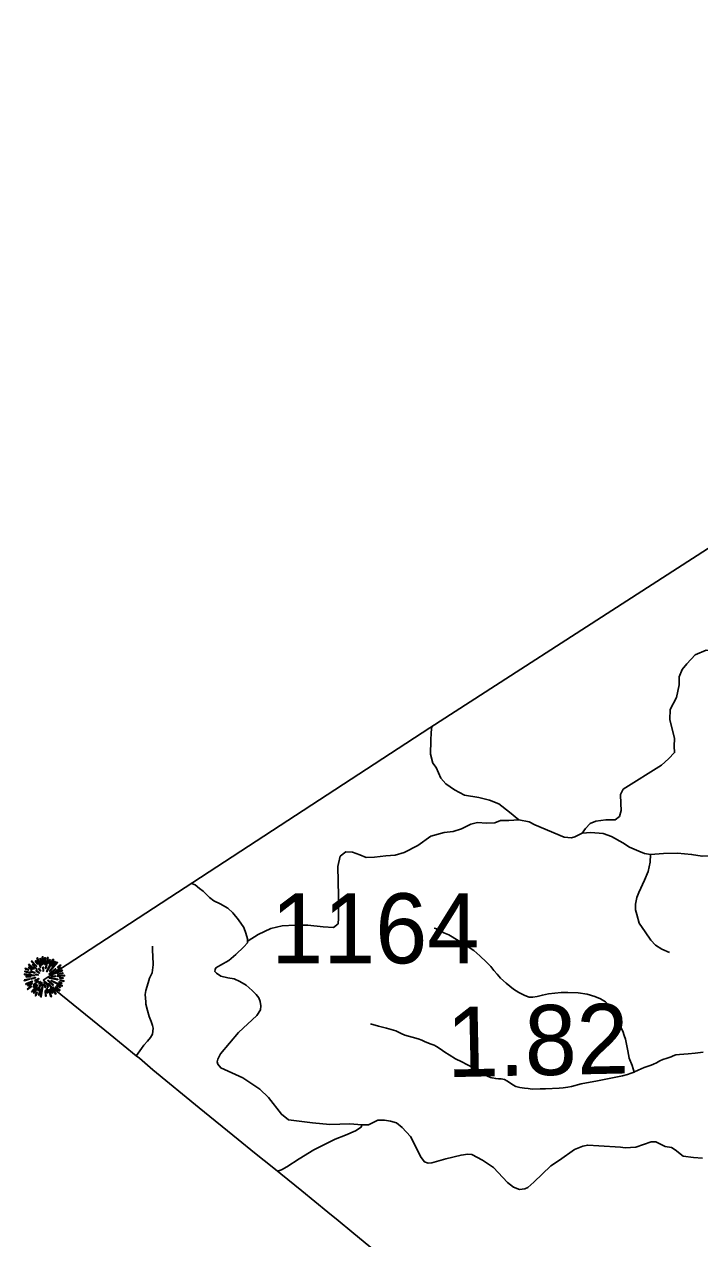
# Model space of a CAD drawing. Extents: x 1248089 to 1457196, y 820910 to 988753.
# Drawn here: x 1248089 to 1252912, y 869456 to 878127 of the extents above; entities that cross this region are included whole.
import ezdxf

# ---------------------------------------------------------------- set-up
doc = ezdxf.new("R2010")
doc.units = 0
for name, color, linetype in [('Exist Boundary Political CountyLine', 7, 'Continuous'), ('Exist Geographical Mountain Summit CELL', 7, 'Continuous'), ('Exist Hydrographic Misc Water Feature', 7, 'Continuous'), ('Exist Road Non-System Type 51', 7, 'Continuous'), ('Exist Road Secondary Type 41 Attributed', 7, 'Continuous'), ('Prop GRAU CAT1 Cell', 7, 'Continuous'), ('Prop Lane Lines', 7, 'Continuous')]:
    doc.layers.add(name, color=color, linetype=linetype)

msp = doc.modelspace()

# ---------------------------------------------------------------- linework, layer by layer
at = {"layer": 'Exist Boundary Political CountyLine'}
for points in [[(1272087, 895656.9), (1271079.1, 894111.7), (1270645.1, 893445.4), (1270071.1, 892564.9), (1269839.1, 892211.5), (1269310.1, 891393.6), (1268930.1, 890815.9), (1268447.1, 890082.3), (1267988.1, 889388.8), (1267175.1, 888170.6), (1266759.1, 887546.2), (1266505.1, 887165.9), (1265873.1, 886219.1), (1264802.2, 884614.3), (1263985.2, 883390.3), (1262147.2, 880635.4), (1261769.2, 880069.6), (1260071.2, 878960.9), (1254161.3, 875151.2), (1250985.3, 873104.2), (1248224.3, 871303)], [(1248224.3, 871303), (1248701.3, 870914), (1248889.3, 870760.9), (1248912.3, 870744.4), (1248988.3, 870677.6), (1249007.3, 870661.7), (1249338.4, 870390.9), (1249616.4, 870163.7), (1249732.4, 870069.1), (1249871.4, 869959.7), (1250070.4, 869799), (1250256.4, 869646.5), (1250330.4, 869585.5), (1250427.4, 869505.7), (1250806.4, 869194.4)]]:
    msp.add_lwpolyline(points, dxfattribs=at)
at = {"layer": 'Exist Geographical Mountain Summit CELL'}
for points in [[(1248139.3, 871436.1), (1248175.3, 871398.7), (1248178.6, 871401.2), (1248143.4, 871440.9)], [(1248166.9, 871437.6), (1248182.6, 871415.8), (1248184.4, 871417.2), (1248171, 871441.6)], [(1248177.8, 871459.4), (1248204, 871392.5), (1248207, 871393.6), (1248183, 871461.9)], [(1248211.7, 871407.4), (1248214.2, 871408.1), (1248205.1, 871456.1), (1248200.8, 871455)], [(1248216.4, 871468.8), (1248220.4, 871416.8), (1248223.7, 871417.2), (1248222.2, 871469.9)], [(1248232.4, 871414.7), (1248236.3, 871414.7), (1248240, 871461.9), (1248234.5, 871461.9)], [(1248244.4, 871386.3), (1248259.3, 871463.4), (1248253.8, 871465.2), (1248241.1, 871387.1)], [(1248247.6, 871364.5), (1248250.6, 871362.7), (1248299.2, 871447.4), (1248293.8, 871451)], [(1248262.1, 871421.6), (1248265.5, 871420.4), (1248274.9, 871447.4), (1248270.2, 871449.2)], [(1248306.2, 871437.6), (1248285.1, 871404.1), (1248288, 871403), (1248310.5, 871434.3)], [(1248093.2, 871362.3), (1248134.6, 871352.9), (1248135.7, 871356.2), (1248094.3, 871367.1)], [(1248096.1, 871381.6), (1248118.6, 871372.9), (1248119.7, 871375.8), (1248097.6, 871386.7)], [(1248117.9, 871392.5), (1248143.7, 871376.1), (1248145.9, 871378.7), (1248120.8, 871396.5)], [(1248119, 871411.4), (1248158.6, 871380.9), (1248160.8, 871383.1), (1248122.6, 871415.8)], [(1248134.6, 871364.5), (1248165.1, 871352.6), (1248166.3, 871354.7), (1248136.8, 871368.6)], [(1248147.3, 871408.5), (1248180, 871379.4), (1248182.2, 871381.6), (1248150.2, 871413.6)], [(1248171, 871370), (1248196.1, 871351), (1248198.2, 871354), (1248173.5, 871373.2)], [(1248190.6, 871383.1), (1248204.4, 871366.7), (1248206.6, 871368.9), (1248193.9, 871386)], [(1248221.8, 871395.4), (1248223.3, 871366.3), (1248225.9, 871366.7), (1248225.9, 871395.8)], [(1248265.5, 871346), (1248267.3, 871343.5), (1248315.9, 871379.4), (1248312.7, 871383.8)], [(1248268.7, 871366), (1248270.9, 871363.8), (1248326.5, 871428.1), (1248322.5, 871432.9)], [(1248282.5, 871343.1), (1248283.6, 871340.9), (1248361.7, 871369.6), (1248359.9, 871374.3)], [(1248326.5, 871371.1), (1248354.1, 871386), (1248351.2, 871391), (1248325.1, 871373.6)], [(1248326.5, 871394), (1248328.3, 871391.4), (1248351.2, 871407.7), (1248347.6, 871411.4)], [(1248328.3, 871343.1), (1248365.1, 871349.6), (1248363.6, 871355.1), (1248326.9, 871345.3)], [(1248089.2, 871303.5), (1248090.6, 871298.4), (1248126.7, 871308.9), (1248124.4, 871312.2)], [(1248090.6, 871341.3), (1248162.6, 871334.3), (1248162.9, 871337.3), (1248090.6, 871346.3)], [(1248099, 871275.8), (1248101.6, 871271.2), (1248147, 871291.1), (1248145.5, 871295.8)], [(1248102.7, 871323.8), (1248132.4, 871325.3), (1248132.4, 871328.9), (1248101.6, 871328.9)], [(1248116.5, 871259.9), (1248145.5, 871276.6), (1248143.4, 871280.2), (1248114.3, 871264.9)], [(1248135, 871314.8), (1248136.1, 871310), (1248169.2, 871318.4), (1248168.5, 871322)], [(1248141.2, 871219.5), (1248144.1, 871217), (1248184.8, 871264.6), (1248181.9, 871266.7)], [(1248156.5, 871250.8), (1248175.7, 871268.9), (1248172.4, 871271.2), (1248152, 871254)], [(1248152.8, 871269.3), (1248155.7, 871265.7), (1248190.2, 871294), (1248188.4, 871296.6)], [(1248162.6, 871300.6), (1248164.8, 871295.8), (1248193.5, 871311.1), (1248192.5, 871314.4)], [(1248171.3, 871340.2), (1248188.4, 871338), (1248188.8, 871340.2), (1248172.1, 871344.5)], [(1248184.4, 871229.4), (1248188.8, 871227.6), (1248215.3, 871286), (1248212.8, 871286.8)], [(1248191.3, 871278.7), (1248194.6, 871275.8), (1248204.7, 871292.2), (1248202.9, 871293.6)], [(1248205.8, 871183.9), (1248210.6, 871182.8), (1248223.3, 871272.2), (1248220, 871273)], [(1248231.3, 871287.9), (1248235.3, 871250.8), (1248239.7, 871251.1), (1248234.5, 871288.6)], [(1248247.3, 871279.1), (1248256, 871249.3), (1248260, 871251.1), (1248249.4, 871280.2)], [(1248255.7, 871299.5), (1248294.2, 871264.2), (1248296.7, 871268.6), (1248257.5, 871301.7)], [(1248261.8, 871276.9), (1248312.3, 871202.1), (1248315.9, 871205), (1248264.3, 871278)], [(1248266.9, 871316.6), (1248327.6, 871304.6), (1248328.7, 871308.9), (1248268, 871320.2)], [(1248280.7, 871297), (1248358.9, 871258.8), (1248360.7, 871264.2), (1248282.2, 871299.9)], [(1248281.5, 871330.4), (1248281.5, 871327.5), (1248311.6, 871327.5), (1248312.3, 871332.5)], [(1248320, 871262.8), (1248345, 871249.7), (1248347.6, 871253.4), (1248322.2, 871266.7)], [(1248324.7, 871329.3), (1248377, 871332.5), (1248377.4, 871337.3), (1248325.1, 871332.5)], [(1248334.1, 871286.8), (1248355.2, 871278.7), (1248357, 871283.2), (1248335.6, 871290)], [(1248339.6, 871317.3), (1248366.1, 871315.1), (1248366.1, 871319.4), (1248340, 871320.5)], [(1248343.6, 871300.2), (1248371.9, 871292.9), (1248372.6, 871298.4), (1248344.6, 871304.6)], [(1248110.3, 871239.1), (1248113.2, 871235.1), (1248141.6, 871256.2), (1248138.9, 871259.5)], [(1248181.2, 871250.8), (1248156.1, 871211.5), (1248159.3, 871209), (1248185.2, 871248.6)], [(1248166.3, 871192.3), (1248171, 871189.4), (1248181.9, 871214.1), (1248178.6, 871216.3)], [(1248196.1, 871194.1), (1248208, 871236.9), (1248204.4, 871237.3), (1248191.7, 871195.1)], [(1248237.5, 871229.4), (1248241.1, 871186.9), (1248245.1, 871187.9), (1248241.8, 871229.4)], [(1248257.1, 871212.6), (1248251.6, 871242.5), (1248248.4, 871242.5), (1248252.8, 871211.5)], [(1248261.8, 871234.1), (1248279.3, 871184.3), (1248283.6, 871186.1), (1248264.7, 871234.8)], [(1248272.3, 871239.9), (1248288.3, 871210.4), (1248292.4, 871212.6), (1248276, 871241.3)], [(1248294.2, 871251.1), (1248324.3, 871222), (1248327.6, 871224.6), (1248296.4, 871253.6)], [(1248310.9, 871251.8), (1248341.4, 871226), (1248344.6, 871229.7), (1248312.7, 871254.4)]]:
    msp.add_lwpolyline(points, close=True, dxfattribs=at)
at = {"layer": 'Exist Hydrographic Misc Water Feature'}
for points in [[(1251015.2, 871673.7), (1251025.1, 871671.5), (1251039, 871667.1), (1251054.9, 871658.7), (1251086.3, 871639.8), (1251122, 871624.9), (1251187, 871585.3), (1251222.6, 871566.3), (1251260, 871541.3), (1251299.2, 871514.3), (1251342.2, 871475.1), (1251389.1, 871429.9), (1251420.4, 871399.1), (1251441.6, 871370.5), (1251465, 871345.9), (1251490.4, 871317.3), (1251529.3, 871280.1), (1251582.3, 871238.8), (1251621.7, 871213.7), (1251663.2, 871192.7), (1251695, 871181.8), (1251721, 871181.2), (1251751.1, 871186.4), (1251789.3, 871195.5), (1251833.6, 871204.3), (1251877.8, 871209.2), (1251924, 871214), (1251970, 871214.8), (1252044, 871212.9), (1252107.9, 871203.2), (1252163.4, 871185.8), (1252205, 871168.7), (1252238.5, 871147.8), (1252256.1, 871131.4), (1252265.7, 871119.1), (1252277.4, 871102.8), (1252281.3, 871096.6), (1252296.6, 871074.3), (1252308.1, 871053.9), (1252323.4, 871023.5), (1252340.5, 870989.1), (1252349.9, 870964.8), (1252363.1, 870938.4), (1252372.4, 870908.2), (1252381.6, 870879.9), (1252388.7, 870845.7), (1252399.5, 870797.5), (1252408.2, 870745.2), (1252428.9, 870692.6), (1252443.8, 870646.1)], [(1249004.4, 871545.5), (1249004.2, 871533.5), (1249005.6, 871511.4), (1249006.7, 871475.4), (1249008.9, 871411.3), (1249001.6, 871355.4), (1248984.5, 871315.8), (1248973.7, 871282.1), (1248956.2, 871228.5), (1248951.5, 871200.6), (1248956.2, 871148.5), (1248957.7, 871130.4), (1248968.5, 871086.1), (1248981.5, 871043.7), (1248994.6, 871007.3), (1249005.9, 870979), (1249009.4, 870958.9), (1249004.2, 870917), (1248989.6, 870893.4), (1248969, 870865.9), (1248942.2, 870838.6), (1248925.6, 870815), (1248890.9, 870763.2)], [(1250561.2, 870990.9), (1250618.8, 870973.5), (1250676.6, 870960), (1250742.1, 870940.2), (1250781.6, 870921.2), (1250807.4, 870910.5), (1250859, 870895.3), (1250900.8, 870884.1), (1250928.4, 870873.4), (1250952.2, 870862.8), (1250995.9, 870845.6), (1251015.6, 870837.1), (1251033.3, 870828.6), (1251059, 870812), (1251092.4, 870787.1), (1251123.9, 870768.2), (1251169.3, 870741.1), (1251212.7, 870719.9), (1251250.3, 870701), (1251299.6, 870673.6), (1251341, 870646.6), (1251374.5, 870629.7), (1251396.3, 870617.1), (1251418, 870606.5), (1251429.9, 870604.3), (1251455.7, 870599.6), (1251475.7, 870597.1), (1251495.7, 870596.6), (1251517.7, 870592), (1251535.5, 870583.5), (1251561, 870566.9), (1251578.8, 870554.4), (1251598.4, 870543.9), (1251628.4, 870537), (1251662.1, 870530.2), (1251688.2, 870527.5), (1251716, 870524.8), (1251772.1, 870525.4), (1251810.2, 870526.4), (1251908.4, 870529.9), (1251936.4, 870533.1), (1251970.6, 870538.3), (1251996.8, 870543.6), (1252023, 870551), (1252039, 870554.6), (1252065.2, 870561.8), (1252181.9, 870582.9), (1252361, 870620.3), (1252397.2, 870629.3), (1252423.5, 870638.6), (1252443.8, 870646.1)], [(1252443.8, 870646.1), (1252447.8, 870648.1), (1252474, 870659.5), (1252514.6, 870678.3), (1252565, 870695), (1252583.2, 870702.6), (1252603.5, 870712), (1252627.9, 870725.5), (1252650.2, 870734.9), (1252680.4, 870744.1), (1252708.7, 870755.4), (1252722.8, 870763), (1252741, 870768.6), (1252767.1, 870771.9), (1252799.2, 870773), (1252829.4, 870776.3), (1252879.5, 870781), (1252937.6, 870787.5)]]:
    msp.add_lwpolyline(points, dxfattribs=at)
at = {"layer": 'Exist Road Non-System Type 51'}
for points in [[(1253527.3, 873880.3), (1253430.8, 873814.7), (1253344.6, 873766.4), (1253268.7, 873731.9), (1253223.8, 873690.5), (1253154.9, 873659.4), (1253089.3, 873645.6), (1252958.3, 873659.4), (1252879, 873624.9), (1252820.4, 873559.8), (1252786.1, 873519.4), (1252765.1, 873468.1), (1252765.1, 873409.8), (1252746.4, 873321.2)], [(1252746.4, 873321.2), (1252702.2, 873234.9), (1252699.8, 873162.6), (1252732.5, 873027.3), (1252730.1, 872973.7), (1252732.5, 872927), (1252690.5, 872882.7), (1252639.7, 872837.4), (1252364.7, 872664.8), (1252346.1, 872627.5), (1252348.4, 872564.5), (1252350.7, 872513.2), (1252339.1, 872471.2), (1252308.8, 872447.9), (1252241.2, 872447.9), (1252171.3, 872438.6), (1252129.3, 872419.9), (1252096.7, 872384.9), (1252073.4, 872352.3)], [(1251620.2, 872447.7), (1251555, 872501.3), (1251478.1, 872562), (1251410.5, 872587.6), (1251335.9, 872606.3), (1251233.3, 872622.6), (1251161.1, 872662.3), (1251100.5, 872704.2), (1251063.2, 872743.9), (1251030.6, 872820.9), (1251007.3, 872851.2), (1250991, 872916.5), (1250993.3, 873014.3), (1250995.8, 873069.7), (1250999.5, 873113.4)], [(1251620.2, 872447.7), (1251548.4, 872441.1), (1251490.1, 872441.1), (1251450.5, 872424.8), (1251389.9, 872422.5), (1251324.6, 872427.1), (1251278, 872415.5), (1251210.4, 872382.8), (1251152.1, 872364.2), (1251086.9, 872357.2), (1250991.3, 872329.2), (1250900.4, 872263.9), (1250802.6, 872212.6), (1250737.3, 872193.9), (1250672, 872189.2), (1250590.5, 872179.9), (1250529.9, 872177.6), (1250485.6, 872196.2), (1250432, 872217.2), (1250385.4, 872219.6), (1250345.7, 872186.9), (1250329.4, 872114.6), (1250334.1, 871902.4), (1250332.4, 871745), (1250330, 871705.4), (1250297.4, 871677.4), (1250222.8, 871682), (1250113.3, 871693.7), (1250024.7, 871693.7), (1249931.5, 871689), (1249849.9, 871670.4), (1249759, 871628.4), (1249686.8, 871583.1)], [(1252073.4, 872352.3), (1252019.8, 872326.6), (1251996.5, 872319.6), (1251945.2, 872324.3), (1251735.5, 872410.6), (1251694.8, 872433.7), (1251620.2, 872447.7)], [(1252073.4, 872352.3), (1252134, 872357), (1252222.6, 872350), (1252283.2, 872329), (1252362.4, 872282.3), (1252411.3, 872252), (1252476.6, 872224), (1252518.5, 872205.4), (1252560.5, 872198.4)], [(1252560.5, 872198.4), (1252558.2, 872144.2), (1252544.8, 872077.2), (1252518, 872015.9), (1252477.8, 871927.8), (1252462.5, 871893.3), (1252454.8, 871845.4), (1252452.9, 871805.1), (1252462.5, 871770.7), (1252479.7, 871709.3), (1252523.7, 871648), (1252563.9, 871586.7), (1252596.5, 871552.2), (1252642.4, 871523.5), (1252696, 871498.6)], [(1252560.5, 872198.4), (1252653.9, 872205.6), (1252753.5, 872209.4), (1252854.9, 872199.8), (1252929.6, 872186.4), (1253044.5, 872190.2), (1253214.9, 872194.1), (1253366.1, 872190.2), (1253511.6, 872192.1), (1253584.4, 872163.4), (1253735.6, 872060), (1253823.7, 872008.2), (1253892.6, 871969.9), (1253997.9, 871925.8), (1254121.2, 871838.3), (1254171, 871809.6), (1254247.5, 871769.4), (1254293.5, 871708), (1254324.1, 871641)], [(1250498.5, 870269.9), (1250494.7, 870252.9), (1250454.5, 870226.1), (1250382.9, 870194.8), (1250308.5, 870167.9), (1250228, 870126.2), (1250158, 870090.4), (1250052.2, 870026.3), (1249964.3, 869969.7), (1249925.6, 869948.8), (1249897.8, 869938.4)]]:
    msp.add_lwpolyline(points, dxfattribs=at)
at = {"layer": 'Exist Road Secondary Type 41 Attributed'}
for points in [[(1250547, 870269.8), (1250498.5, 870269.9), (1250413.6, 870275.8), (1250270.8, 870272.3), (1250146.9, 870282.9), (1249977.1, 870304.1), (1249925.1, 870344.3), (1249833.6, 870465.5), (1249771.1, 870524.5), (1249649.6, 870604.8), (1249492.7, 870675.7), (1249471.9, 870702.4), (1249466, 870718.9), (1249471.9, 870739), (1249489.6, 870776.8), (1249618.2, 870927.9), (1249749.1, 871049.5), (1249774.9, 871090.7), (1249779, 871119.4), (1249773.5, 871150.1), (1249763.3, 871175.4), (1249745.5, 871199.3), (1249716.2, 871227.3), (1249674.5, 871265.5), (1249628.7, 871292.2), (1249587.8, 871312.7), (1249543.4, 871319.5), (1249492.1, 871331.1), (1249460.7, 871351.6), (1249450.5, 871363.9), (1249453.2, 871378.2), (1249458, 871389.1), (1249489.4, 871410.3), (1249550.9, 871443.1), (1249600.2, 871485.8), (1249658.1, 871540.1), (1249682.7, 871568.5), (1249683.6, 871597.8), (1249671.9, 871637.1), (1249656.1, 871677.3), (1249618.5, 871733.3), (1249579.6, 871783.9), (1249543.4, 871815.3), (1249487.4, 871848.1), (1249441.6, 871867.9), (1249410.9, 871891.8), (1249365.8, 871936.9), (1249341.2, 871957.4), (1249308.4, 871982.6), (1249282.4, 871993.3)], [(1252933.2, 870032.4), (1252867.1, 870037.1), (1252794, 870046.6), (1252737.3, 870091.4), (1252711.4, 870108), (1252666.6, 870115), (1252598.1, 870148.1), (1252565.1, 870148.1), (1252456.6, 870110.3), (1252381.1, 870105.6), (1252345.9, 870109.3), (1252192.3, 870119.8), (1252113.1, 870124.4), (1252077.7, 870117.3), (1252018.7, 870093.7), (1251910.2, 870015.8), (1251848.9, 869975.6), (1251728.5, 869859.9), (1251686.1, 869822.1), (1251662.5, 869812.7), (1251624.7, 869807.9), (1251582.2, 869824.5), (1251539.8, 869857.5), (1251440.7, 869963.8), (1251360.4, 870015.8), (1251284.9, 870058.3), (1251255.4, 870060.5), (1251208.2, 870053.5), (1251099.7, 870027.5), (1251000.6, 869996.8), (1250972.3, 869994.4), (1250946.3, 870006.2), (1250922.7, 870036.9), (1250847.2, 870185.7), (1250788.2, 870249.5), (1250748.1, 870282.5), (1250703.3, 870294.3), (1250660.8, 870301.4), (1250613.6, 870301.4), (1250547, 870269.8)]]:
    msp.add_lwpolyline(points, dxfattribs=at)

# ---------------------------------------------------------------- texts
at = {"layer": 'Prop GRAU CAT1 Cell'}
msp.add_text('1.82', height=500, rotation=1.2171, dxfattribs=at).set_placement((1251109.1, 870609.2))
at = {"layer": 'Prop Lane Lines'}
msp.add_text('1164', height=500, dxfattribs=at).set_placement((1249851.6, 871422.4))

doc.saveas('drawing.dxf')
